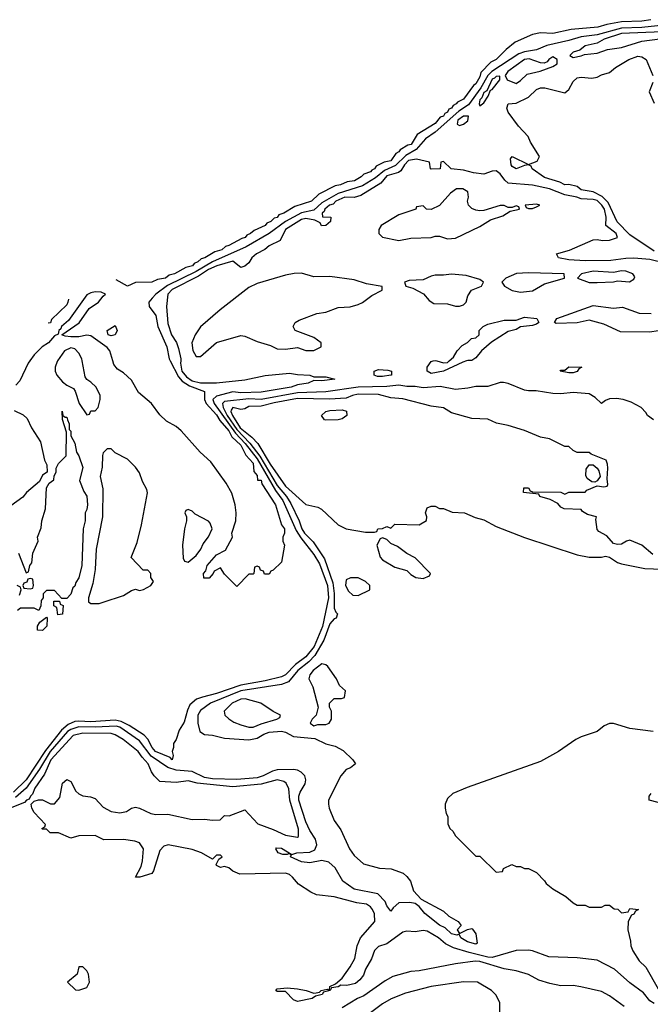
# Model space of a CAD drawing. Header units: inches. Extents: x 2348341 to 2479810, y 460419 to 613669.
# Tile 663 of 721: x 2441258 to 2444372, y 606821 to 611686. Entities that reach past the tile are written whole.
import ezdxf

# ---------------------------------------------------------------- set-up
doc = ezdxf.new("R2010")
doc.units = ezdxf.units.IN
doc.header["$MEASUREMENT"] = 0
doc.layers.add('C4640', color=7, linetype='Continuous')
doc.layers.add('C4641', color=7, linetype='Continuous')

msp = doc.modelspace()

# ---------------------------------------------------------------- linework, layer by layer
at = {"layer": 'C4640', "color": 2}
for points, elevation in [([(2442052.8, 610000), (2442051.4, 609988.6), (2442058.8, 609950), (2442081.2, 609921.2), (2442110, 609901.9), (2442150, 609892.5), (2442230, 609891.7), (2442370, 609907.3), (2442470, 609928), (2442590, 609939.1), (2442630, 609932.7), (2442690.5, 609930.5), (2442710, 609922), (2442770, 609922), (2442814, 609910), (2442750, 609902), (2442710, 609904), (2442682, 609890), (2442630, 609881.6), (2442598, 609870), (2442450, 609846), (2442350, 609842.7), (2442310, 609848.2), (2442230, 609826.4), (2442211.5, 609810), (2442218.9, 609790), (2442323.1, 609643.1), (2442372, 609592), (2442430, 609516.3), (2442520.8, 609360.8), (2442557.8, 609310), (2442622.7, 609162.7), (2442645.7, 609125.7), (2442710, 609043.1), (2442737.5, 608997.5), (2442778.2, 608890), (2442782.2, 608830), (2442752.3, 608687.7), (2442712.4, 608590), (2442670, 608538), (2442620.4, 608499.6), (2442570.6, 608449.4), (2442550, 608439.4), (2442470, 608419.1), (2442350, 608397.5), (2442230, 608356.4), (2442160.5, 608339.5), (2442131.7, 608328.3), (2442098.8, 608301.2), (2442086, 608274), (2442070, 608215.3), (2442044.7, 608175.3), (2442031.3, 608130), (2442018, 608110), (2442018, 608090), (2442011.3, 608070), (2442016, 608050), (2442011.3, 608030), (2442000.4, 608040.4), (2441928.3, 608070), (2441911.6, 608090), (2441891, 608131), (2441871.9, 608151.9), (2441799.1, 608199), (2441758.6, 608218.6), (2441730, 608225.2), (2441610, 608217.1), (2441550, 608221.1), (2441530, 608218), (2441496.5, 608203.5), (2441463.6, 608176.4), (2441384.7, 608075.3), (2441290, 607931.1), (2441227.4, 607870)], 22), ([(2441307.4, 610000), (2441300.2, 609990), (2441258.5, 609901.5), (2441239.7, 609880.3)], 18), ([(2441444.6, 610000), (2441442.8, 609997.2), (2441433.4, 609970), (2441433, 609950), (2441440.5, 609930), (2441470, 609897.3), (2441490, 609880.7), (2441523.6, 609863.6), (2441531.6, 609851.6), (2441552, 609790), (2441590, 609734), (2441602, 609738), (2441610, 609754), (2441630, 609754), (2441646, 609770), (2441655.3, 609810), (2441655.3, 609830), (2441635.3, 609870), (2441610, 609895.3), (2441588.9, 609908.9), (2441581.2, 609921.2), (2441566.9, 610000)], 22), ([(2442001.7, 610000), (2442042.1, 609922.1), (2442060.9, 609900.9), (2442096.9, 609876.9), (2442170.4, 609850), (2442170.2, 609810), (2442178.9, 609790), (2442230, 609734.6), (2442246.7, 609706.7), (2442290, 609654.6), (2442305.8, 609625.8), (2442350, 609583.7), (2442374.8, 609534.8), (2442410, 609495.5), (2442414.8, 609454.8), (2442430, 609434), (2442431.6, 609411.6), (2442450, 609410.8), (2442452.8, 609392.8), (2442520.5, 609290), (2442550.6, 609190.6), (2442564.7, 609170), (2442564.7, 609150), (2442558, 609130), (2442558, 609110), (2442564.7, 609090), (2442550, 609006), (2442510, 608966), (2442498, 608962), (2442490, 608946), (2442467.3, 608947.3), (2442462, 608962), (2442447.3, 608967.3), (2442442, 608982), (2442430, 608986), (2442418, 608982), (2442414, 608950), (2442410, 608946), (2442390, 608946), (2442330, 608886), (2442270, 608946), (2442250, 608978), (2442218, 608962), (2442214, 608950), (2442192.7, 608927.3), (2442167.3, 608927.3), (2442166, 608950), (2442176.4, 608963.6), (2442184, 608990), (2442230, 609042), (2442274.6, 609065.4), (2442308, 609130), (2442305.2, 609150), (2442325.2, 609210), (2442326.6, 609250), (2442322, 609290), (2442306.2, 609346.2), (2442277.1, 609397.1), (2442201.6, 609501.6), (2442149.6, 609549.7), (2442055.2, 609655.2), (2442030, 609677), (2441982.7, 609702.7), (2441950, 609733.2), (2441909.4, 609790), (2441844.5, 609844.5), (2441810, 609905.2), (2441770, 609941.2), (2441740.1, 609960.1), (2441723.3, 609983.3), (2441718, 610000)], 18), ([(2443463.4, 610000), (2443445.4, 609994.6), (2443350, 609949.3), (2443290, 609939), (2443269.4, 609949.4), (2443269.2, 609970), (2443290, 609998), (2443300, 610000)], 22), ([(2443317.5, 610000), (2443350, 609991.3), (2443370, 609992), (2443378.8, 610000)], 22), ([(2444388, 609710), (2444358, 609730), (2444350, 609746), (2444326, 609770), (2444276.6, 609796.6), (2444238, 609810), (2444205.2, 609814.8), (2444170, 609812.3), (2444150, 609805.2), (2444130, 609789.4), (2444099.3, 609819.3), (2444070, 609837.6), (2443990, 609844.5), (2443930, 609838.4), (2443890, 609839.6), (2443807.7, 609852.3), (2443770, 609852.7), (2443750, 609856), (2443670, 609889.5), (2443646.6, 609893.4), (2443630, 609893.6), (2443570, 609874), (2443510, 609874.5), (2443470, 609865.1), (2443410, 609858.7), (2443333.5, 609873.5), (2443250, 609867.4), (2443210, 609874.7), (2443170, 609873.6), (2443130, 609879.8), (2443070, 609873.3), (2442929.3, 609870.7), (2442770, 609847.4), (2442630, 609842.8), (2442450, 609809.9), (2442390, 609812.5), (2442270, 609799.3), (2442259, 609790), (2442262.8, 609770), (2442282.7, 609730), (2442330, 609662.1), (2442394.7, 609594.7), (2442444.2, 609530), (2442530, 609385.4), (2442575.6, 609330), (2442596.7, 609296.7), (2442638, 609210), (2442650.3, 609170), (2442663.6, 609150), (2442706.3, 609106.3), (2442763, 609023), (2442804.7, 608904.7), (2442811, 608851), (2442810, 608778), (2442818.3, 608758.3), (2442827.7, 608750), (2442821, 608730), (2442810, 608725.6), (2442790, 608701.6), (2442758.9, 608621.1), (2442714.6, 608545.4), (2442686.4, 608513.6), (2442631.6, 608470), (2442585.5, 608414.5), (2442550, 608401.5), (2442350, 608370.5), (2442199.3, 608310), (2442150, 608273), (2442137.4, 608250), (2442137.4, 608210), (2442147.2, 608170), (2442170, 608155.3), (2442210, 608151.6), (2442270, 608135.9), (2442390, 608128), (2442430, 608136.1), (2442463.4, 608156.6), (2442490, 608165.2), (2442550, 608170.2), (2442570, 608165.3), (2442610, 608144.7), (2442714.9, 608134.9), (2442770, 608107.6), (2442816.3, 608096.3), (2442855.6, 608075.6), (2442902.8, 608030), (2442916, 608010), (2442891.3, 607990), (2442870, 607980.9), (2442843, 607950), (2442782, 607830), (2442783, 607810), (2442785.5, 607790), (2442810.5, 607730), (2442843.4, 607683.4), (2442886.8, 607590), (2442910, 607556), (2442955.2, 607515.2), (2443034.6, 607494.6), (2443092, 607490), (2443150.7, 607470), (2443170, 607453.4), (2443187.3, 607430), (2443202.5, 607382.5), (2443240.4, 607340.4), (2443350, 607281.6), (2443377.4, 607257.4), (2443422.8, 607230), (2443438, 607210), (2443418, 607190), (2443430, 607172), (2443469, 607191), (2443490, 607196), (2443493.2, 607193.2), (2443510.6, 607170), (2443516.9, 607123.1), (2443510, 607118), (2443469, 607130), (2443435.3, 607150), (2443427.3, 607167.3), (2443416.9, 607163.1), (2443390, 607169.5), (2443358.6, 607198.6), (2443330, 607212.3), (2443258, 607270), (2443230, 607304), (2443210, 607319), (2443184.7, 607324.7), (2443130, 607322), (2443101.4, 607298.6), (2443090, 607282), (2443070, 607308), (2443062, 607330), (2443026.6, 607366.6), (2442910, 607389.6), (2442854, 607430), (2442814.9, 607494.9), (2442783.6, 607523.6), (2442750, 607532), (2442690, 607519.6), (2442650, 607526), (2442595.3, 607550), (2442598, 607558), (2442590, 607566), (2442578.8, 607561.2), (2442558, 607562), (2442534, 607570), (2442522, 607590), (2442526.3, 607593.7), (2442550, 607592.7), (2442602, 607562), (2442626, 607570), (2442690, 607573.4), (2442715.1, 607584.9), (2442724.7, 607610), (2442718, 607638), (2442690, 607680.9), (2442670, 607722.7), (2442635.4, 607830), (2442635.4, 607850), (2442642.6, 607870), (2442667.1, 607910), (2442671.1, 607930), (2442665.3, 607950), (2442648.4, 607968.4), (2442630, 607978.2), (2442610, 607981.2), (2442530, 607979.3), (2442505.9, 607974.1), (2442459.3, 607950), (2442430, 607940.3), (2442330, 607931.7), (2442210, 607935), (2442170, 607942), (2442110, 607970.9), (2442030, 607978.4), (2441990, 607991.6), (2441907.5, 608047.5), (2441850, 608122.7), (2441752.6, 608190), (2441735, 608195), (2441630.1, 608189.9), (2441550, 608191.9), (2441510, 608179.9), (2441494.7, 608170), (2441408.8, 608070), (2441356.3, 607983.7), (2441290.7, 607889.3), (2441237.1, 607842.8)], 26), ([(2444383.3, 609043.3), (2444330, 609089.3), (2444270, 609114), (2444254, 609110), (2444230, 609095.3), (2444210, 609094), (2444190, 609099), (2444156.6, 609136.6), (2444117.2, 609157.2), (2444110, 609168), (2444103.1, 609216.9), (2444106, 609230), (2444060.9, 609240.9), (2444036.4, 609256.4), (2444030, 609266), (2443946, 609270), (2443930, 609278), (2443915.3, 609295.3), (2443876.4, 609316.4), (2443826, 609330), (2443822, 609342), (2443746, 609350), (2443747.3, 609372.7), (2443770, 609374), (2443778, 609358), (2443790, 609354), (2443930, 609352), (2443950, 609342), (2443970, 609352), (2444050, 609351.3), (2444058, 609362), (2444110, 609382.8), (2444142, 609378), (2444158, 609382), (2444162, 609390), (2444158, 609418), (2444162, 609470), (2444160.9, 609490), (2444153.2, 609510), (2444079, 609539), (2444070, 609548), (2444010, 609548), (2443990, 609558), (2443970, 609578), (2443950, 609578), (2443874.6, 609614.6), (2443830, 609624), (2443750, 609657.2), (2443670, 609681.2), (2443612.9, 609692.9), (2443570, 609713.2), (2443490, 609716), (2443390, 609744), (2443350, 609769.3), (2443290, 609777.2), (2443150, 609813.2), (2443090, 609818), (2443030, 609833.7), (2442930, 609835.3), (2442901, 609830), (2442870, 609816.9), (2442788.1, 609811.9), (2442630, 609815), (2442513.7, 609793.7), (2442450, 609777.2), (2442390, 609775.1), (2442370, 609762.9), (2442350, 609760.5), (2442310, 609769.5), (2442302.4, 609757.6), (2442300.8, 609750), (2442308.7, 609730), (2442347.1, 609670), (2442403.8, 609623.8), (2442433, 609593), (2442495.3, 609490), (2442570, 609381.1), (2442670, 609290.5), (2442730, 609277.3), (2442748.1, 609268.1), (2442830, 609191), (2442870, 609170.8), (2442966, 609154), (2443010, 609154), (2443022, 609158), (2443026, 609170), (2443050, 609172), (2443070, 609182), (2443090, 609174), (2443110, 609194), (2443230, 609191.3), (2443267.3, 609212.7), (2443268, 609230), (2443262, 609250), (2443270, 609274), (2443290, 609282), (2443310, 609282), (2443330, 609272), (2443350, 609272), (2443392.7, 609252.7), (2443454, 609250), (2443506.8, 609226.8), (2443550, 609214.8), (2443610, 609182.8), (2443750, 609128), (2444010, 609042.8), (2444070, 609031), (2444130, 609031), (2444150, 609036), (2444170.8, 609030.8), (2444210, 609004.7), (2444230, 608998), (2444344.7, 608975.3), (2444430, 608972)], 30), ([(2441230, 609755.3), (2441274.6, 609734.6), (2441295.2, 609715.2), (2441315.8, 609670), (2441359.9, 609599.9), (2441380.7, 609510), (2441392.7, 609487.3), (2441394, 609450), (2441370, 609435.3), (2441355.2, 609404.8), (2441292, 609350), (2441273.2, 609326.8), (2441214.9, 609285.1)], 18), ([(2441252.7, 609050), (2441290, 608954), (2441302, 608958), (2441308, 608990), (2441318, 609002), (2441322, 609050), (2441348.7, 609110), (2441345.2, 609130), (2441364, 609176), (2441366.6, 609210), (2441385.2, 609270), (2441390, 609374), (2441403.1, 609396.9), (2441427.3, 609412.7), (2441428, 609432), (2441438, 609450), (2441438, 609470), (2441450, 609494), (2441488, 609532), (2441488.9, 609648.9), (2441468.7, 609711.3), (2441468, 609752), (2441471.3, 609731.3), (2441482, 609722), (2441490, 609722), (2441494.8, 609710), (2441502, 609690), (2441502, 609662), (2441510, 609654), (2441511, 609631), (2441530, 609594), (2441538, 609550), (2441550, 609532), (2441570, 609474), (2441554, 609410), (2441575.3, 609355.3), (2441590, 609332), (2441593.4, 609290), (2441590, 609266), (2441582, 609250), (2441582, 609210), (2441571.3, 609170), (2441564.7, 608990), (2441550, 608928), (2441534.8, 608905.2), (2441530, 608888), (2441521, 608879), (2441510, 608848), (2441490, 608826), (2441466, 608826), (2441430, 608866), (2441390, 608866), (2441374, 608850), (2441374, 608830), (2441363.6, 608816.4), (2441362, 608790), (2441352, 608768), (2441330, 608778), (2441262, 608778), (2441247.3, 608767.3)], 18), ([(2441256.4, 608843.6), (2441266, 608870), (2441262, 608882), (2441246, 608890)], 18), ([(2444386, 608170), (2444270, 608183.7), (2444190, 608209.2), (2444170, 608209.2), (2444143, 608197), (2444110, 608169.2), (2444030, 608142.7), (2444004.7, 608130), (2443918, 608070), (2443830, 608021.2), (2443467.5, 607892.5), (2443396.9, 607863.1), (2443370, 607838), (2443358, 607810), (2443358, 607790), (2443363.6, 607763.6), (2443372, 607750), (2443372.7, 607712.7), (2443382, 607690), (2443396.9, 607676.9), (2443410, 607654), (2443510, 607554), (2443530, 607554), (2443610, 607474), (2443642, 607478), (2443647.3, 607492.7), (2443688, 607512), (2443710, 607502), (2443730, 607502), (2443750, 607492), (2443770, 607492), (2443810, 607472), (2443850, 607432), (2443858, 607418), (2443890, 607392), (2443954.8, 607354.8), (2443990, 607322), (2444010, 607312), (2444050, 607312), (2444070, 607302), (2444130, 607302), (2444148.4, 607311.6), (2444170, 607312), (2444192.7, 607292.7), (2444211.6, 607291.6), (2444230, 607274), (2444262, 607278), (2444270, 607294), (2444314, 607290), (2444298, 607282), (2444290, 607266), (2444278, 607262), (2444262, 607230), (2444261, 607190), (2444274, 607134), (2444274.8, 607110), (2444285.2, 607085.2), (2444316.8, 607036.8), (2444350, 607004.7), (2444410, 606898)], 30), ([(2444390, 606824.7), (2444370, 606838.7), (2444338.4, 606878.4), (2444270, 606927.8), (2444194.7, 606994.7), (2444110, 607038.7), (2444010, 607051.2), (2443870, 607056), (2443790, 607086), (2443769.4, 607089.4), (2443710, 607087), (2443590, 607052.9), (2443570, 607054), (2443476.6, 607076.6), (2443400.7, 607100.7), (2443359.7, 607119.7), (2443325.2, 607150), (2443270, 607182), (2443250, 607186.6), (2443210, 607179.3), (2443170, 607182.7), (2443150, 607178), (2443070, 607120.5), (2443030, 607106.3), (2443010, 607086.6), (2442994.3, 607045.7), (2442964.8, 606995.2), (2442954.8, 606965.2), (2442938, 606942), (2442915.8, 606924.2), (2442873.6, 606913.6), (2442843.5, 606916.5), (2442830, 606907), (2442798, 606902), (2442791.3, 606890), (2442758, 606882), (2442752, 606870), (2442718, 606862), (2442702, 606850), (2442630, 606835.1), (2442610, 606842.7), (2442570, 606884), (2442530, 606885.2), (2442522, 606890), (2442530, 606898), (2442578, 606902), (2442630, 606898.4), (2442672, 606890), (2442710, 606876), (2442722, 606878), (2442738, 606882), (2442746, 606890), (2442776, 606896), (2442788, 606892), (2442789.2, 606910), (2442817.2, 606922.8), (2442850, 606950.7), (2442890, 607007.3), (2442912, 607048), (2442923.5, 607110), (2442941.3, 607150), (2443011.5, 607230), (2443010, 607268), (2442999.5, 607290), (2442990, 607302.7), (2442970, 607315.6), (2442923, 607323), (2442810, 607351.8), (2442722.9, 607362.9), (2442695.1, 607375.1), (2442634.2, 607414.2), (2442605.2, 607450), (2442590, 607462.7), (2442570, 607469.3), (2442344.8, 607464.8), (2442310, 607479), (2442290, 607495.3), (2442270, 607502), (2442250, 607498), (2442230, 607508), (2442228, 607512), (2442242, 607538), (2442258, 607550), (2442250, 607558), (2442230, 607558), (2442210, 607538), (2442155.3, 607570), (2442110, 607586.6), (2441991.1, 607608.9), (2441970, 607602), (2441950, 607582), (2441918.5, 607481.5), (2441910, 607468), (2441851, 607449), (2441830, 607449), (2441858, 607502), (2441865.1, 607530), (2441869.3, 607590), (2441850, 607619.3), (2441827.2, 607627.2), (2441770, 607635.1), (2441673.2, 607633.2), (2441630, 607655.3), (2441550, 607654), (2441510, 607642), (2441450, 607668.7), (2441408.9, 607668.9), (2441390, 607686), (2441370, 607686), (2441368, 607690), (2441382, 607698), (2441386, 607710), (2441329.4, 607769.4), (2441317.2, 607790), (2441315.3, 607810), (2441330, 607824.7), (2441350.9, 607830.9), (2441371, 607831), (2441410, 607812), (2441430, 607812), (2441456.5, 607843.5), (2441470, 607914), (2441490, 607932), (2441510, 607922), (2441534.4, 607874.4), (2441550, 607861), (2441570, 607850.8), (2441606.8, 607846.8), (2441630, 607838), (2441670, 607796), (2441710, 607774.8), (2441752.5, 607767.5), (2441785.6, 607774.4), (2441809.4, 607790.6), (2441830, 607794.8), (2441850, 607790.8), (2441904.9, 607764.9), (2441930, 607758.8), (2441990, 607761.6), (2442110, 607734.8), (2442170, 607736), (2442210, 607731.3), (2442247.3, 607732.7), (2442270, 607754), (2442292.7, 607752.7), (2442370, 607782), (2442433.7, 607713.7), (2442510, 607685.5), (2442570, 607657.1), (2442630, 607647.3), (2442635.3, 607650), (2442633.8, 607686.2), (2442592.1, 607830), (2442586.3, 607886.3), (2442573.2, 607913.2), (2442562, 607922), (2442530, 607931.3), (2442450, 607908.6), (2442310, 607895.3), (2442134.3, 607914.3), (2442090, 607926), (2442030, 607918), (2441950, 607922.7), (2441922, 607950), (2441908, 607970), (2441892.3, 608010), (2441862, 608042), (2441843.7, 608070), (2441769.3, 608130), (2441730, 608153.3), (2441710, 608158.9), (2441570, 608161.4), (2441522.4, 608150), (2441412.2, 608030), (2441381.2, 607958.8), (2441333, 607890), (2441321.1, 607858.9), (2441311, 607850), (2441305.2, 607834.8), (2441292, 607830), (2441282, 607818), (2441210.8, 607790)], 30), ([(2444410, 607818), (2444366, 607830), (2444366, 607850), (2444376.4, 607863.6)], 30), ([(2444242, 606810), (2444170, 606864), (2444130, 606884), (2444028.4, 606908.4), (2443990, 606914), (2443930, 606913.2), (2443875.3, 606924.7), (2443821.2, 606941.2), (2443770, 606969.4), (2443710, 606986.6), (2443650, 606996.2), (2443530, 607032.4), (2443506.1, 607033.9), (2443410, 607022), (2443230, 606987), (2443190, 606983.7), (2443100.5, 606959.5), (2443062, 606938), (2442956.7, 606863.3), (2442926, 606850), (2442850, 606803.7)], 34), ([(2443628, 606770), (2443628, 606830), (2443608.9, 606868.9), (2443588, 606890), (2443518, 606930), (2443450, 606932), (2443290, 606909.5), (2443163.4, 606876.6), (2443092.3, 606847.7), (2443050, 606824.5), (2442951, 606750)], 38)]:
    msp.add_lwpolyline(points, dxfattribs=dict(at, elevation=elevation))
for points, elevation in [([(2443050, 609922.7), (2443024.1, 609924.1), (2443008, 609930), (2443008, 609950), (2443030, 609958.8), (2443075.3, 609955.3), (2443094, 609950), (2443094, 609930), (2443090, 609929.5)], 22), ([(2443970, 609942), (2443926, 609950), (2443930, 609954), (2443950, 609954), (2443969.3, 609970.7), (2444034, 609970), (2444018, 609962), (2444010, 609948.7), (2443990, 609942)], 22), ([(2442770, 609707.4), (2442762.7, 609710), (2442747.8, 609730), (2442769, 609750), (2442790, 609756), (2442850, 609759.5), (2442872.2, 609752.2), (2442873, 609730), (2442850, 609714), (2442830, 609709.8)], 30), ([(2441710, 609566), (2441690, 609566), (2441670, 609546), (2441666.4, 609533.6), (2441665.4, 609474.6), (2441656, 609430), (2441667.9, 609367.9), (2441666, 609230), (2441636, 609070), (2441630.5, 608970), (2441619.3, 608900.7), (2441597.3, 608830), (2441598, 608810), (2441610, 608801), (2441650, 608802), (2441670, 608807.7), (2441770, 608842), (2441810, 608866), (2441830, 608872), (2441850, 608866.8), (2441870, 608871.3), (2441906, 608890), (2441918, 608910), (2441906, 608930), (2441906, 608950), (2441890, 608966), (2441867.3, 608967.3), (2441808.7, 609028.7), (2441837.6, 609102.4), (2441859.5, 609190), (2441889.1, 609349.1), (2441885.6, 609365.6), (2441864.8, 609404.8), (2441850, 609448), (2441830, 609475.3), (2441790, 609515.3), (2441730, 609546)], 22), ([(2444098, 609402), (2444082.7, 609402.7), (2444059.5, 609419.5), (2444054, 609434), (2444054.5, 609465.5), (2444070, 609486.8), (2444090, 609487.3), (2444110, 609471), (2444118, 609458), (2444123.8, 609430), (2444110, 609408)], 30), ([(2442090, 609266), (2442078, 609262), (2442074, 609250), (2442082, 609230), (2442082, 609210), (2442071.3, 609170), (2442061, 609090), (2442065.4, 609025.4), (2442071.6, 609011.6), (2442090, 609006.8), (2442130, 609038.8), (2442152.3, 609070), (2442163.2, 609096.8), (2442190, 609132), (2442208.7, 609170), (2442199, 609199), (2442190, 609208), (2442124, 609244), (2442110, 609258)], 22), ([(2443050, 609126), (2443038, 609122), (2443022, 609090), (2443038, 609030), (2443050, 609018), (2443110, 608981), (2443170, 608964.7), (2443190, 608944.7), (2443214, 608930), (2443250, 608924.7), (2443282, 608938), (2443286, 608950), (2443210, 609028), (2443169.1, 609049.1), (2443123.1, 609083.1), (2443090, 609098), (2443070, 609118)], 30), ([(2441310, 608926), (2441298, 608922), (2441292.7, 608907.3), (2441278, 608902), (2441274, 608890), (2441278, 608878), (2441310, 608874), (2441322, 608878), (2441326, 608890), (2441322, 608922)], 18), ([(2442928.4, 608928.4), (2442891.6, 608928.4), (2442870, 608918), (2442867.3, 608890), (2442882, 608862), (2442903.6, 608843.6), (2442930, 608842), (2442986, 608870), (2442986, 608890), (2442966, 608910)], 30), ([(2441446, 608746), (2441442, 608782), (2441426, 608790), (2441427.3, 608812.7), (2441454, 608814), (2441458, 608798), (2441472.7, 608792.7), (2441470, 608748.7)], 18), ([(2441370, 608668.7), (2441346, 608670), (2441346, 608690), (2441358, 608710), (2441390, 608734), (2441394, 608730), (2441392, 608690)], 18), ([(2442750, 608504), (2442707.3, 608470), (2442690.7, 608450), (2442684.9, 608430), (2442704.9, 608390), (2442732, 608290), (2442722, 608250), (2442702, 608230), (2442692, 608210), (2442710, 608198), (2442730, 608204.7), (2442770, 608204.7), (2442786, 608210), (2442798, 608230), (2442798, 608270), (2442788, 608290), (2442788, 608310), (2442810, 608332), (2442847.3, 608332.7), (2442862, 608338), (2442866, 608370), (2442836.4, 608396.4), (2442822, 608430), (2442779, 608490), (2442770, 608499)], 30), ([(2442371.5, 608331.5), (2442350, 608329.3), (2442307.3, 608310), (2442266.8, 608270), (2442271.3, 608250), (2442290, 608231.3), (2442315.3, 608215.3), (2442350, 608202.8), (2442390, 608191), (2442410, 608190.8), (2442450, 608206.4), (2442528, 608230), (2442542, 608238), (2442546, 608250), (2442510, 608268), (2442448, 608310)], 30), ([(2441570, 607006), (2441550, 607006), (2441542, 606970), (2441494, 606930), (2441532.7, 606892.7), (2441550, 606892), (2441590, 606904.7), (2441602, 606930), (2441598, 606970), (2441590, 606986)], 34)]:
    msp.add_lwpolyline(points, close=True, dxfattribs=dict(at, elevation=elevation))
at = {"layer": 'C4641', "color": 2}
for points, elevation in [([(2444373.6, 611686.4), (2444330, 611678.4), (2444230, 611675.1), (2444156.7, 611663.3), (2444112, 611650), (2443981.6, 611638.4), (2443890, 611618), (2443830, 611620.9), (2443790, 611614), (2443705.2, 611574.8), (2443660.4, 611539.6), (2443610.6, 611490), (2443584.1, 611475.9), (2443535.1, 611424.9), (2443530, 611404), (2443510.3, 611370), (2443498, 611362), (2443450, 611294), (2443420.3, 611279.7), (2443413.4, 611270), (2443398, 611262), (2443390.5, 611250), (2443376.1, 611243.9), (2443370, 611229.6), (2443357.1, 611222.9), (2443350, 611209.7), (2443334.4, 611205.6), (2443310, 611174), (2443221.3, 611118.7), (2443190.4, 611070), (2443173.8, 611066.2), (2443136.1, 611043.9), (2443130, 611034), (2443114.4, 611025.6), (2443090, 610989.8), (2443057.1, 610982.9), (2443018, 610962), (2443010.5, 610950), (2442996.7, 610943.3), (2442990, 610934), (2442957.1, 610922.9), (2442944.7, 610910), (2442911, 610890), (2442874.9, 610885.1), (2442842, 610870), (2442815.2, 610864.8), (2442734.9, 610825.1), (2442698, 610790), (2442615.9, 610764.1), (2442562, 610730), (2442537.3, 610722.7), (2442530, 610709.6), (2442514.9, 610705.1), (2442498, 610690), (2442478.8, 610681.2), (2442470, 610669.5), (2442415.2, 610644.8), (2442398, 610630), (2442378.8, 610621.2), (2442370.8, 610610), (2442354.4, 610605.6), (2442291.3, 610570), (2442274, 610566), (2442256, 610550), (2442221.4, 610538.6), (2442171.3, 610510), (2442154.6, 610505.4), (2442138, 610490), (2442118.8, 610481.2), (2442110.8, 610470), (2442078.8, 610461.2), (2442022, 610430), (2441996.3, 610423.7), (2441978, 610410), (2441938, 610402), (2441910, 610389.3), (2441830, 610388.7), (2441790, 610369), (2441734.1, 610400.8)], 14), ([(2444470, 611662), (2444330, 611647.5), (2444230, 611644.2), (2444110, 611611.5), (2444030, 611602), (2443970, 611583.1), (2443861.3, 611558.7), (2443810, 611536.9), (2443750, 611527.9), (2443722.7, 611517.3), (2443589.2, 611430.8), (2443569.2, 611410.8), (2443535.5, 611350), (2443474.3, 611265.7), (2443425.7, 611234.3), (2443310.1, 611129.9), (2443262.2, 611097.8), (2443215.3, 611044.7), (2443164.4, 611015.6), (2443113.7, 610966.3), (2443058.8, 610941.2), (2443014.8, 610905.2), (2442950, 610865.8), (2442830, 610827.9), (2442750, 610781.8), (2442710, 610744.6), (2442650, 610732.1), (2442570.3, 610690), (2442490, 610630.7), (2442376, 610564), (2442210, 610489.2), (2442130, 610441.7), (2441987.2, 610372.8), (2441930.3, 610330), (2441912.7, 610310), (2441896, 610290), (2441898, 610270), (2441930, 610224.7), (2441939.5, 610170), (2441984.4, 610070), (2441996.5, 610010), (2442001.7, 610000)], 18), ([(2444390, 610543.1), (2444270, 610624), (2444207.9, 610687.9), (2444162.9, 610782.9), (2444133.5, 610813.5), (2444090, 610835.5), (2444030, 610846.4), (2444010, 610862.4), (2443970, 610872.7), (2443950, 610869.7), (2443924.2, 610884.2), (2443850, 610906.6), (2443789, 610950), (2443783.1, 610963.1), (2443770, 610969), (2443750, 610966), (2443710, 610949.6), (2443690, 610961.2), (2443684.5, 610970), (2443681.2, 610998.8), (2443689, 611011), (2443770, 610971.3), (2443812.5, 610987.5), (2443824, 611010), (2443780.9, 611080.9), (2443769.2, 611110), (2443720.1, 611160.1), (2443669, 611230), (2443664, 611250), (2443669.4, 611270.6), (2443710, 611274), (2443770, 611303), (2443810, 611342), (2443830, 611350.5), (2443850.4, 611350.4), (2443950, 611324.9), (2443970, 611341), (2443990, 611381), (2444010, 611398.8), (2444030, 611402), (2444083.2, 611396.8), (2444110, 611402.8), (2444130, 611414.8), (2444170, 611424.7), (2444199, 611450), (2444265.2, 611490), (2444310, 611506), (2444330, 611503), (2444350.7, 611490), (2444384.9, 611410)], 18), ([(2444384.5, 611375.5), (2444366, 611330), (2444390, 611274)], 18), ([(2444450, 610481.8), (2444370, 610501.5), (2444290, 610508), (2444250, 610507.1), (2444176.1, 610496.1), (2444050, 610495.1), (2443970, 610500.7), (2443918, 610510), (2443908, 610530), (2443972, 610548), (2444090, 610598), (2444110, 610601), (2444135.5, 610595.5), (2444170, 610596.4), (2444209, 610610), (2444202.7, 610630), (2444152.3, 610670), (2444154, 610710), (2444145.3, 610750), (2444133.1, 610770), (2444110, 610792.7), (2444090, 610798.2), (2444030, 610801.1), (2444008.7, 610810), (2443950, 610820.4), (2443874, 610850), (2443790, 610869.6), (2443670, 610878), (2443652.9, 610892.9), (2443630, 610925.2), (2443610, 610939.3), (2443590, 610937.2), (2443550, 610922.7), (2443498, 610930), (2443450, 610943.7), (2443389.1, 610949.1), (2443350, 610986), (2443338, 610982), (2443334, 610950), (2443290, 610948), (2443286, 610950), (2443282, 610982), (2443217.6, 610997.6), (2443178, 610990), (2443158.7, 610970), (2443139.6, 610940.4), (2443128, 610932), (2443070, 610914.8), (2443041.7, 610878.3), (2442942.6, 610817.4), (2442910, 610808), (2442862.8, 610810), (2442819.5, 610790), (2442805.5, 610774.5), (2442788.2, 610770), (2442764.4, 610750), (2442761.4, 610738.6), (2442751.3, 610730), (2442752.7, 610712.7), (2442794, 610710), (2442792, 610690), (2442770, 610668.7), (2442748.4, 610668.4), (2442742, 610682), (2442715.1, 610695.1), (2442670, 610703.6), (2442650, 610699.7), (2442570.6, 610650), (2442544.7, 610595.3), (2442490, 610569), (2442468.5, 610551.5), (2442427.3, 610530), (2442404.9, 610510), (2442390, 610485.2), (2442370, 610469), (2442350, 610462), (2442310, 610494), (2442230.7, 610470), (2442190, 610452), (2442140.8, 610419.2), (2442010, 610353.5), (2441988.7, 610330), (2441983.1, 610270), (2441990, 610186), (2442007.2, 610130), (2442032, 610092), (2442042, 610062), (2442054, 610010), (2442052.8, 610000)], 22), ([(2441718, 610000), (2441702.4, 610050), (2441690, 610067), (2441610, 610124.7), (2441590, 610127.8), (2441550, 610119.6), (2441510, 610119.5), (2441482, 610122), (2441466, 610130), (2441551.6, 610188.4), (2441600.8, 610259.2), (2441647.3, 610290), (2441670, 610321), (2441682, 610330), (2441659.4, 610339.4), (2441630, 610342.2), (2441610, 610337.6), (2441590, 610326.3), (2441499.6, 610200.4), (2441464.9, 610170), (2441461.1, 610158.9), (2441451, 610150), (2441447.3, 610132.7), (2441430, 610124), (2441400.5, 610090), (2441369.5, 610070.5), (2441329.5, 610030.5), (2441307.4, 610000)], 18), ([(2441498.4, 610306.3), (2441496, 610290), (2441490, 610278), (2441414.4, 610205.6), (2441410, 610189.4), (2441398.4, 610186.6)], 14), ([(2444410, 610149.2), (2444370, 610142.7), (2444224, 610144), (2444142, 610182), (2444070, 610201.2), (2444010, 610189.4), (2443906, 610186), (2443898, 610190), (2443910, 610210.7), (2444090, 610274.8), (2444190, 610260.7), (2444234.6, 610265.4), (2444315.9, 610235.9), (2444375.2, 610235.2)], 22), ([(2443378.8, 610000), (2443400.4, 610019.6), (2443418, 610050), (2443443.1, 610076.9), (2443468.4, 610091.6), (2443488.4, 610111.6), (2443510, 610114), (2443526, 610130), (2443526, 610150), (2443546, 610170), (2443570, 610182), (2443650, 610201), (2443710, 610201), (2443750, 610216), (2443811.3, 610210), (2443822, 610190), (2443810, 610182), (2443790, 610175.3), (2443730, 610168), (2443710, 610155.3), (2443670, 610145.2), (2443587.3, 610092.7), (2443538, 610050), (2443510, 610015.3), (2443490, 610002), (2443470, 610002), (2443463.4, 610000)], 22), ([(2441566.9, 610000), (2441565.1, 610010), (2441550, 610039.3), (2441530, 610059.6), (2441510, 610065.1), (2441478.8, 610050), (2441444.6, 610000)], 22), ([(2443300, 610000), (2443310, 610002), (2443317.5, 610000)], 22)]:
    msp.add_lwpolyline(points, dxfattribs=dict(at, elevation=elevation))
for points, elevation in [([(2444552.8, 611652.8), (2444430, 611626.6), (2444230, 611618.3), (2444143, 611590), (2444110, 611571.1), (2444050, 611557), (2444023.8, 611536.2), (2443990, 611525.2), (2443974.8, 611510), (2443990, 611499.1), (2444030, 611508), (2444046, 611514), (2444110, 611520.4), (2444160.5, 611539.5), (2444230, 611548.7), (2444330, 611580.3), (2444470, 611598), (2444530, 611595.5), (2444570, 611610.6), (2444630, 611620.7), (2444648.7, 611630), (2444630, 611644), (2444608, 611650)], 22), ([(2443890, 611502.7), (2443871, 611490), (2443862.5, 611477.5), (2443848.2, 611471.8), (2443830, 611473), (2443773.1, 611493.1), (2443750, 611489.7), (2443668, 611430), (2443654.8, 611410), (2443664.7, 611390), (2443708.9, 611371.1), (2443730, 611386), (2443763.1, 611416.9), (2443827.5, 611432.5), (2443890, 611454.8), (2443911.3, 611468.7), (2443912.3, 611490)], 22), ([(2443628, 611408), (2443610, 611406), (2443602.6, 611397.4), (2443590, 611392.6), (2443565.1, 611334.9), (2443550, 611326), (2443539.6, 611300.4), (2443529.1, 611290), (2443526, 611270), (2443530, 611261), (2443550, 611276), (2443571.1, 611308.9), (2443582, 611338), (2443590, 611340.7), (2443629.2, 611390)], 22), ([(2443474, 611210), (2443450, 611209), (2443422, 611190), (2443418, 611170), (2443430, 611164), (2443450, 611171), (2443470, 611186)], 22), ([(2443446, 610850), (2443414, 610850), (2443384.7, 610830), (2443330, 610768), (2443290, 610748), (2443266, 610750), (2443250, 610766), (2443218, 610762), (2443214, 610750), (2443130, 610722), (2443042, 610670), (2443031.3, 610650), (2443031.3, 610630), (2443050, 610611.3), (2443130, 610596), (2443190, 610606.8), (2443289.1, 610610.9), (2443310, 610616), (2443330, 610616), (2443370, 610604), (2443410, 610606.8), (2443530, 610664), (2443582, 610698), (2443643.1, 610716.9), (2443680.4, 610739.6), (2443726, 610750), (2443722, 610762), (2443710, 610766), (2443690, 610758), (2443670, 610758), (2443650, 610768), (2443630, 610768.7), (2443550, 610744), (2443530, 610741.2), (2443510, 610745.2), (2443490, 610754), (2443474, 610770), (2443468.7, 610790), (2443473.2, 610810), (2443470, 610835.3)], 26), ([(2443810, 610775.3), (2443754, 610770), (2443758, 610758), (2443770, 610754), (2443790, 610754), (2443810, 610762), (2443826, 610770)], 26), ([(2442650, 610433.2), (2442612.7, 610432.7), (2442570, 610423.6), (2442430, 610383.5), (2442390, 610363.5), (2442247.5, 610252.5), (2442150, 610169.4), (2442124.9, 610130), (2442108.7, 610090), (2442112.7, 610052.7), (2442130, 610022), (2442150, 610022), (2442230, 610090.8), (2442350, 610126.8), (2442370, 610122.8), (2442430, 610096.3), (2442496.7, 610076.7), (2442530, 610060.7), (2442570, 610058.8), (2442630, 610066), (2442670, 610051.3), (2442710, 610051.3), (2442746, 610070), (2442746, 610090), (2442710, 610115.3), (2442618, 610150), (2442609, 610170), (2442618, 610190), (2442638, 610202), (2442724.8, 610235.2), (2442770, 610242), (2442830, 610264.9), (2442890, 610268), (2442930, 610279.1), (2442951.3, 610288.7), (2442996.6, 610323.4), (2443048, 610350), (2443047.3, 610367.3), (2442970, 610380.7), (2442910, 610400.7), (2442790, 610417.6), (2442710, 610416.2)], 26), ([(2443390, 610429.6), (2443350, 610423.5), (2443310, 610423.5), (2443290, 610419.7), (2443250, 610401.6), (2443181.6, 610398.4), (2443158, 610390), (2443164.7, 610370), (2443199.5, 610359.5), (2443252.5, 610332.5), (2443279.6, 610299.6), (2443303.6, 610283.6), (2443370, 610282), (2443410, 610271), (2443430, 610271), (2443450, 610278), (2443462, 610290), (2443470, 610322), (2443489.5, 610350.5), (2443538, 610370), (2443548, 610390), (2443530, 610402), (2443463, 610423)], 26), ([(2443770, 610435.6), (2443711.7, 610431.7), (2443658, 610410), (2443638, 610390), (2443651.3, 610370), (2443690, 610348), (2443730, 610340.5), (2443790, 610347.3), (2443850, 610381), (2443948, 610410), (2443946, 610430)], 26), ([(2444230, 610445.2), (2444190, 610437), (2444090, 610443.7), (2444032, 610430), (2444012, 610410), (2444070, 610388), (2444110, 610388), (2444190, 610391), (2444210, 610396), (2444268.4, 610391.6), (2444290, 610404.7), (2444295.3, 610415.3), (2444286, 610430), (2444250, 610444)], 26), ([(2441710, 610123.7), (2441695.3, 610130), (2441689.2, 610150), (2441730, 610174.8), (2441738.8, 610150), (2441730, 610129.3)], 14)]:
    msp.add_lwpolyline(points, close=True, dxfattribs=dict(at, elevation=elevation))

doc.saveas('drawing.dxf')
